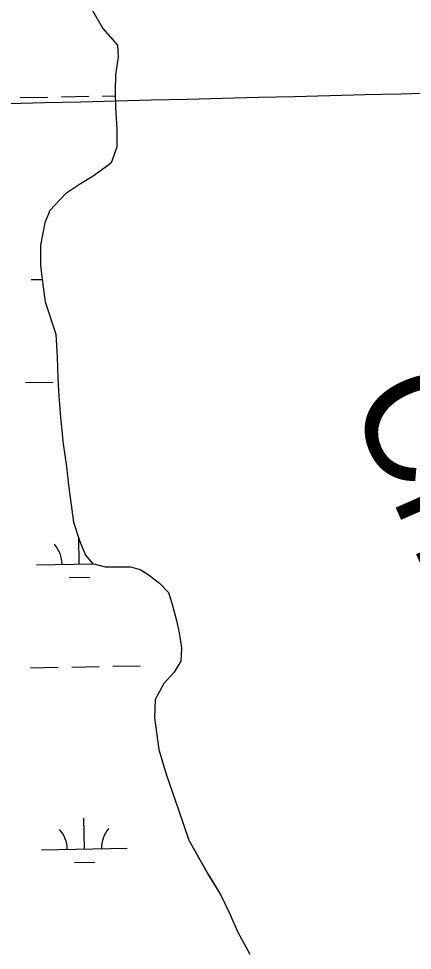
# Model space of a CAD drawing. Extents: x 3925854 to 3964121, y 224593 to 250589.
# Drawn here: x 3957161 to 3957620, y 235595 to 236682 of the extents above; entities that cross this region are included whole.
import ezdxf

# ---------------------------------------------------------------- set-up
doc = ezdxf.new("R2010")
doc.units = 0
for name, color, linetype in [('V-GRID-MAJR', 7, 'Continuous'), ('V-RIVR-IDEN', 7, 'Continuous'), ('V-TOPO-SHOR', 7, 'Continuous'), ('V-WETL-SWMP', 7, 'Continuous')]:
    doc.layers.add(name, color=color, linetype=linetype)

msp = doc.modelspace()

# ---------------------------------------------------------------- linework, layer by layer
at = {"layer": 'V-GRID-MAJR'}
msp.add_spline([(3930006.603, 236087.686), (3935327.129, 236182.494), (3940647.643, 236278.076), (3945968.142, 236374.431), (3951288.627, 236471.56), (3956609.098, 236569.464), (3961929.554, 236668.141), (3961929.555, 236668.141)], degree=3, dxfattribs=at)
at = {"layer": 'V-TOPO-SHOR'}
for points in [[(3957246.587, 236691.004), (3957258.817, 236670.035), (3957275.695, 236650.587), (3957276.569, 236636.859), (3957273.589, 236616.228), (3957273.055, 236596.6), (3957273.493, 236577.473), (3957275.216, 236552.965), (3957274.941, 236531.625), (3957268.504, 236513.41), (3957261.447, 236507.942)], [(3957261.447, 236507.942), (3957247.324, 236497.986), (3957232.697, 236489.01), (3957215.162, 236477.058), (3957196.961, 236457.741), (3957190.977, 236443.21), (3957185.847, 236417.162), (3957186.087, 236393.618), (3957188.241, 236374.754), (3957191.424, 236351.241), (3957204.068, 236313.599), (3957205.321, 236286.876), (3957206.067, 236261.868), (3957207.255, 236241.523), (3957209.229, 236216.282), (3957212.485, 236185.41), (3957216.186, 236159.204), (3957218.615, 236137.401), (3957224.448, 236094.293), (3957232.038, 236071.562), (3957238.577, 236055.686), (3957246.769, 236045.958), (3957261.525, 236041.938), (3957275.504, 236042.081), (3957290.956, 236041.993), (3957302.27, 236038.919), (3957311.649, 236033.127), (3957324.996, 236022.963), (3957335.408, 236012.031), (3957339.457, 235999.808), (3957344.569, 235979.504), (3957347.903, 235965.068), (3957350.535, 235947.68), (3957349.709, 235932.22), (3957341.993, 235919.387), (3957330.11, 235906.022), (3957319.751, 235887.523), (3957319.235, 235865.935), (3957324.023, 235829.193), (3957332.658, 235800.093), (3957347.061, 235758.546), (3957358.946, 235723.349), (3957382.17, 235682.624), (3957393.141, 235664.831), (3957396.387, 235659.224), (3957406.158, 235638.967), (3957416.206, 235615.767), (3957430.444, 235590.405)]]:
    msp.add_lwpolyline(points, dxfattribs=at)
at = {"layer": 'V-WETL-SWMP'}
for p, q in [((3957162.456, 236589.567), (3957194.451, 236590.149)), ((3957210.448, 236590.439), (3957242.443, 236591.021)), ((3957258.44, 236591.312), (3957273.169, 236591.58)), ((3957175.164, 236377.159), (3957187.94, 236377.391)), ((3957168.504, 236256.947), (3957200.499, 236257.529)), ((3957231.203, 236045.448), (3957230.653, 236075.706)), ((3957181.212, 236044.539), (3957247.55, 236045.745)), ((3957219.486, 236029.801), (3957243.482, 236030.237)), ((3957174.552, 235924.327), (3957206.547, 235924.909)), ((3957222.544, 235925.199), (3957254.539, 235925.781)), ((3957270.536, 235926.072), (3957302.531, 235926.654)), ((3957237.251, 235712.828), (3957236.597, 235748.822)), ((3957187.26, 235711.919), (3957287.243, 235713.737)), ((3957225.534, 235697.181), (3957249.53, 235697.617))]:
    msp.add_line(p, q, dxfattribs=at)
msp.add_lwpolyline([(3957246.587, 236691.004), (3957258.818, 236670.035), (3957275.694, 236650.586), (3957276.569, 236636.86), (3957273.59, 236616.227), (3957273.054, 236596.6), (3957273.494, 236577.474), (3957275.215, 236552.965), (3957274.941, 236531.624), (3957268.504, 236513.409), (3957261.447, 236507.942), (3957247.323, 236497.987), (3957232.698, 236489.009), (3957215.161, 236477.058), (3957196.962, 236457.742), (3957190.978, 236443.211), (3957185.847, 236417.161), (3957186.087, 236393.618), (3957188.241, 236374.754), (3957191.423, 236351.241), (3957204.069, 236313.599), (3957205.322, 236286.877), (3957206.066, 236261.868), (3957207.254, 236241.523), (3957209.228, 236216.281), (3957212.485, 236185.41), (3957216.185, 236159.205), (3957218.614, 236137.401), (3957224.448, 236094.293), (3957232.037, 236071.561), (3957238.576, 236055.685), (3957246.768, 236045.958), (3957261.525, 236041.938), (3957275.504, 236042.08), (3957290.956, 236041.992), (3957302.27, 236038.919), (3957311.649, 236033.128), (3957324.996, 236022.962), (3957335.409, 236012.031), (3957339.457, 235999.809), (3957344.569, 235979.504), (3957347.904, 235965.067), (3957350.534, 235947.68), (3957349.71, 235932.22), (3957341.992, 235919.388), (3957330.11, 235906.023), (3957319.751, 235887.522), (3957319.235, 235865.934), (3957324.023, 235829.193), (3957332.658, 235800.094), (3957347.061, 235758.545), (3957358.946, 235723.348), (3957382.17, 235682.625), (3957393.142, 235664.832), (3957396.388, 235659.224), (3957406.159, 235638.966), (3957416.206, 235615.768), (3957430.444, 235590.405)], dxfattribs=at)
for centre, start, end in [((3957175.961, 236044.918), 0.269879, 41.813537), ((3957182.009, 235712.298), 0.269879, 41.813537), ((3957292.477, 235714.307), 140.269876, 181.813534)]:
    msp.add_arc(centre, 35.246, start, end, dxfattribs=at)

# ---------------------------------------------------------------- texts
at = {"layer": 'V-RIVR-IDEN'}
msp.add_text('Cheniere', height=132.9997, rotation=293.609438, dxfattribs=at).set_placement((3957544.164, 236240.201))

doc.saveas('drawing.dxf')
